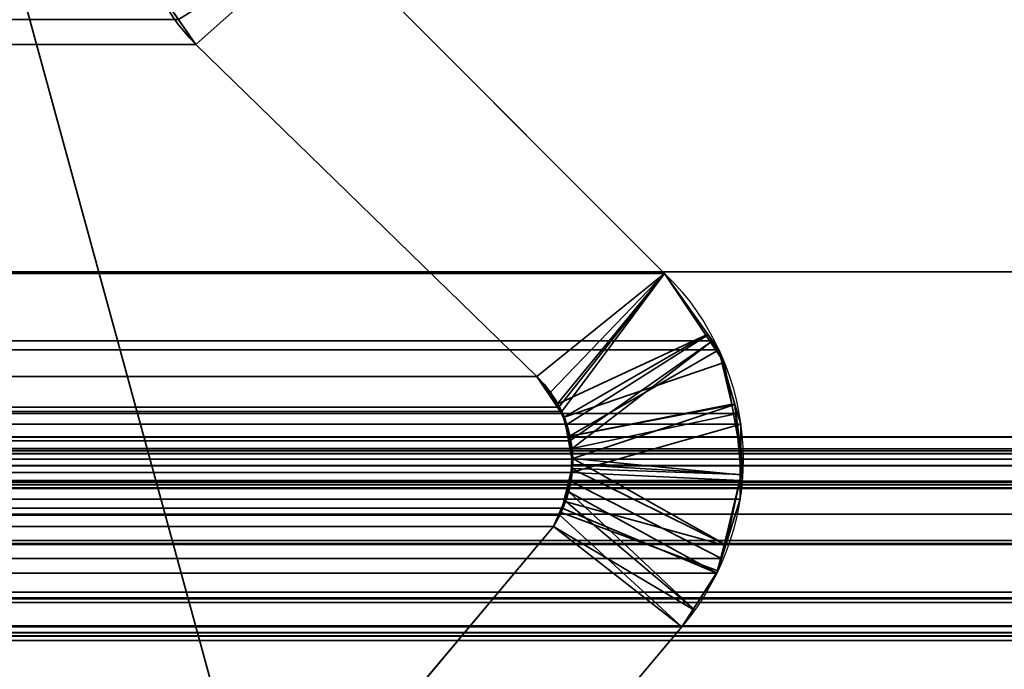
# Model space of a CAD drawing. Header units: millimetres. Extents: x -523 to 5173, y -130 to 66.
# Tile 863 of 1056: x 329.08 to 332.69, y 1.19 to 3.57. Entities that reach past the tile are written whole.
import ezdxf

# ---------------------------------------------------------------- set-up
doc = ezdxf.new("R2010")
doc.units = ezdxf.units.MM
doc.layers.add('151', color=7, linetype='Continuous', true_color=0xffffff)

# ---------------------------------------------------------------- blocks, each defined once
blk = doc.blocks.new('UG_SURFACE_009')
at = {"layer": '151', "color": 252, "linetype": 'Continuous', "lineweight": 35}
for points in [[(522.5, -46, 2207), (522.5, 40, 2207), (-522.5, 40, 2207), (-522.5, -46, 2207)], [(-372.5, -46, 2056.9999), (-372.5, 40, 2056.9999), (372.5, 40, 2056.9999), (372.5, -46, 2056.9999)]]:
    blk.add_3dface(points, dxfattribs=at)
blk = doc.blocks.new('UG_SURFACE_041')
at = {"layer": '151', "color": 252, "linetype": 'Continuous', "lineweight": 35}
for points in [[(-329, 4.0129, -5), (-344, 4.0129, -5), (-344, -50.8703, -5), (344, -50.8703, -5)], [(329, 4.0129, -6), (344, 4.0129, -6), (344, -50.8703, -6), (-344, -50.8703, -6)], [(329, 4.0129, -5), (-329, 4.0129, -5), (344, -50.8703, -5)], [(344, -50.8703, -5), (344, 4.0129, -5), (329, 4.0129, -5)]]:
    blk.add_3dface(points, dxfattribs=at)
blk = doc.blocks.new('UG_SURFACE_057')
at = {"layer": '151', "color": 252, "linetype": 'Continuous', "lineweight": 35}
for points in [[(-346.5, -52.92, 2031.5001), (346.5, -52.92, 2031.5001), (346.5, 14.92, 2031.5001), (-346.5, 14.92, 2031.5001)], [(-345, -52.92, 2030), (-345, 14.92, 2030), (345, 14.92, 2030), (345, -52.92, 2030)]]:
    blk.add_3dface(points, dxfattribs=at)
blk = doc.blocks.new('UG_SURFACE_062')
at = {"layer": '151', "color": 7, "linetype": 'Continuous', "lineweight": 35}
for points in [[(344.175, 2.6459, 2029.175), (344.1284, 5.9608, 2029.1283), (-344.1284, 5.9608, 2029.1283), (-344.175, 2.6459, 2029.175)], [(-343.2049, 2.0412, 2028.2049), (-343.1224, 4.9715, 2028.1224), (343.1224, 4.9715, 2028.1224), (343.2049, 2.0412, 2028.2049)], [(-330.1937, 3.8936, 2015.1937), (-331.4443, 2.6395, 2016.4442), (331.4443, 2.6395, 2016.4442), (330.1937, 3.8936, 2015.1937)], [(330.1934, 3.8999, 2015.1935), (330.1937, 3.8936, 2015.1937), (329.7289, 3.4787, 2014.729), (329.6647, 3.5694, 2014.6646)], [(330.977, 2.2621, 2015.9771), (329.7289, 3.4787, 2014.729), (330.1937, 3.8936, 2015.1937), (331.4443, 2.6395, 2016.4442)], [(-329.6647, 3.5694, 2014.6646), (329.6647, 3.5694, 2014.6646), (329.7289, 3.4787, 2014.729), (-329.7289, 3.4787, 2014.729)], [(329.7289, 3.4787, 2014.729), (330.977, 2.2621, 2015.9771), (-330.977, 2.2621, 2015.9771), (-329.7289, 3.4787, 2014.729)], [(344.1643, 0.7759, 2029.1643), (-344.175, 2.6459, 2029.175), (-344.1673, 0.3027, 2029.1672)], [(344.1643, 0.7759, 2029.1643), (344.175, 2.6459, 2029.175), (-344.175, 2.6459, 2029.175)], [(-331.6195, 2.3926, 2016.6194), (331.6195, 2.3926, 2016.6194), (331.4443, 2.6395, 2016.4442), (-331.4443, 2.6395, 2016.4442)], [(331.057, 2.1492, 2016.057), (330.977, 2.2621, 2015.9771), (331.4443, 2.6395, 2016.4442)], [(331.4443, 2.6395, 2016.4442), (331.0678, 2.1339, 2016.0677), (331.057, 2.1492, 2016.057)], [(331.0979, 2.026, 2016.098), (331.0678, 2.1339, 2016.0677), (331.4443, 2.6395, 2016.4442), (331.6195, 2.3926, 2016.6194)], [(331.643, 2.3595, 2016.643), (331.6195, 2.3926, 2016.6194), (-331.6195, 2.3926, 2016.6194), (-331.643, 2.3595, 2016.643)], [(331.6195, 2.3926, 2016.6194), (331.1056, 1.9984, 2016.1057), (331.0979, 2.026, 2016.098)], [(331.6195, 2.3926, 2016.6194), (331.643, 2.3595, 2016.643), (331.7114, 2.126, 2016.7115), (331.1056, 1.9984, 2016.1057)], [(-331.7114, 2.126, 2016.7115), (331.7114, 2.126, 2016.7115), (331.643, 2.3595, 2016.643)], [(-331.643, 2.3595, 2016.643), (-331.7114, 2.126, 2016.7115), (331.643, 2.3595, 2016.643)], [(331.057, 2.1492, 2016.057), (-331.0267, 2.2044, 2016.0267), (-330.977, 2.2621, 2015.9771)], [(-330.977, 2.2621, 2015.9771), (330.977, 2.2621, 2015.9771), (331.057, 2.1492, 2016.057)], [(331.057, 2.1492, 2016.057), (-331.0551, 2.1483, 2016.0551), (-331.0267, 2.2044, 2016.0267)], [(-331.0867, 2.086, 2016.0866), (-331.0551, 2.1483, 2016.0551), (331.057, 2.1492, 2016.057)], [(331.057, 2.1492, 2016.057), (331.0678, 2.1339, 2016.0677), (-331.0867, 2.086, 2016.0866)], [(331.0678, 2.1339, 2016.0677), (331.0979, 2.026, 2016.098), (-331.0867, 2.086, 2016.0866)], [(331.7228, 2.0869, 2016.7229), (331.7114, 2.126, 2016.7115), (-331.7114, 2.126, 2016.7115), (-331.7228, 2.0869, 2016.7229)], [(331.1029, 1.9098, 2016.103), (331.1056, 1.9984, 2016.1057), (331.7114, 2.126, 2016.7115), (331.7228, 2.0869, 2016.7229)], [(-331.7228, 2.0869, 2016.7229), (331.7209, 1.8806, 2016.721), (331.7228, 2.0869, 2016.7229)], [(-331.7228, 2.0869, 2016.7229), (-331.7209, 1.8806, 2016.721), (331.7209, 1.8806, 2016.721)], [(331.0979, 2.026, 2016.098), (-331.0969, 2.0264, 2016.0971), (-331.0867, 2.086, 2016.0866)], [(331.7228, 2.0869, 2016.7229), (331.7209, 1.8806, 2016.721), (331.1029, 1.9098, 2016.103)], [(-343.2011, 1.9593, 2028.2011), (-343.2049, 2.0412, 2028.2049), (343.2049, 2.0412, 2028.2049)], [(-343.2011, 1.9593, 2028.2011), (343.2049, 2.0412, 2028.2049), (343.2011, 1.9593, 2028.2011)], [(-331.1081, 1.9615, 2016.108), (-331.0969, 2.0264, 2016.0971), (331.0979, 2.026, 2016.098)], [(331.0979, 2.026, 2016.098), (331.1056, 1.9984, 2016.1057), (-331.1081, 1.9615, 2016.108)], [(-340.3734, 1.997, 2025.3735), (-342.2899, 1.295, 2027.2899), (342.2899, 1.295, 2027.2899), (340.3734, 1.997, 2025.3735)], [(-340.3734, 1.997, 2025.3735), (340.3734, 1.997, 2025.3735), (340.2919, 1.9903, 2025.2919), (-340.2919, 1.9903, 2025.2919)], [(-340.2919, 1.9903, 2025.2919), (340.2919, 1.9903, 2025.2919), (340.1662, 1.9799, 2025.1663), (-340.1662, 1.9799, 2025.1663)], [(331.1056, 1.9984, 2016.1057), (331.1029, 1.9098, 2016.103), (-331.1081, 1.9615, 2016.108)], [(343.2011, 1.9593, 2028.2011), (343.1883, 1.8784, 2028.1882), (-343.1883, 1.8784, 2028.1882), (-343.2011, 1.9593, 2028.2011)], [(-340.1552, 1.979, 2025.1553), (-340.1662, 1.9799, 2025.1663), (340.1662, 1.9799, 2025.1663)], [(-340.1552, 1.979, 2025.1553), (340.1662, 1.9799, 2025.1663), (340.1552, 1.979, 2025.1553)], [(340.1552, 1.979, 2025.1553), (-340.0903, 1.9358, 2025.0905), (-340.1552, 1.979, 2025.1553)], [(340.1552, 1.979, 2025.1553), (340.0903, 1.9358, 2025.0905), (-340.0903, 1.9358, 2025.0905)], [(331.1029, 1.9098, 2016.103), (-331.1021, 1.9105, 2016.1021), (-331.1081, 1.9615, 2016.108)], [(-339.9977, 1.8741, 2024.9977), (-340.0903, 1.9358, 2025.0905), (340.0903, 1.9358, 2025.0905)], [(-339.9977, 1.8741, 2024.9977), (340.0903, 1.9358, 2025.0905), (339.9977, 1.8741, 2024.9977)], [(-331.1021, 1.9105, 2016.1021), (331.1029, 1.9098, 2016.103), (331.1019, 1.8769, 2016.1018)], [(-331.0938, 1.8397, 2016.0937), (-331.1021, 1.9105, 2016.1021), (331.1019, 1.8769, 2016.1018)], [(-343.1883, 1.8784, 2028.1882), (343.1883, 1.8784, 2028.1882), (343.179, 1.8542, 2028.1789)], [(343.179, 1.8542, 2028.1789), (-343.18, 1.8534, 2028.1799), (-343.1883, 1.8784, 2028.1882)], [(339.9977, 1.8741, 2024.9977), (-339.9922, 1.8657, 2024.9922), (-339.9977, 1.8741, 2024.9977)], [(339.9977, 1.8741, 2024.9977), (339.9922, 1.8657, 2024.9922), (-339.9922, 1.8657, 2024.9922)], [(331.7209, 1.8806, 2016.721), (-331.7209, 1.8806, 2016.721), (-331.7203, 1.8123, 2016.7203)], [(331.7203, 1.8123, 2016.7203), (331.7209, 1.8806, 2016.721), (-331.7203, 1.8123, 2016.7203)], [(-331.0677, 1.7814, 2016.0677), (-331.0938, 1.8397, 2016.0937), (331.1019, 1.8769, 2016.1018)], [(331.1019, 1.8769, 2016.1018), (331.0695, 1.7796, 2016.0694), (-331.0677, 1.7814, 2016.0677)], [(331.0695, 1.7796, 2016.0694), (331.1019, 1.8769, 2016.1018), (331.6524, 1.5954, 2016.6523), (331.6357, 1.542, 2016.6357)], [(331.7209, 1.8806, 2016.721), (331.1019, 1.8769, 2016.1018), (331.1029, 1.9098, 2016.103)], [(331.7209, 1.8806, 2016.721), (331.7203, 1.8123, 2016.7203), (331.6524, 1.5954, 2016.6523), (331.1019, 1.8769, 2016.1018)], [(-343.1357, 1.7194, 2028.1358), (-343.18, 1.8534, 2028.1799), (343.179, 1.8542, 2028.1789)], [(-343.1357, 1.7194, 2028.1358), (343.179, 1.8542, 2028.1789), (343.1052, 1.66, 2028.1053)], [(-339.9922, 1.8657, 2024.9922), (339.9922, 1.8657, 2024.9922), (339.9214, 1.7573, 2024.9214), (-339.9214, 1.7573, 2024.9214)], [(-331.7203, 1.8123, 2016.7203), (-331.6524, 1.5954, 2016.6523), (331.6524, 1.5954, 2016.6523), (331.7203, 1.8123, 2016.7203)], [(-331.0677, 1.7814, 2016.0677), (331.061, 1.754, 2016.0611), (331.0372, 1.7131, 2016.0372)], [(-331.0677, 1.7814, 2016.0677), (331.0695, 1.7796, 2016.0694), (331.061, 1.754, 2016.0611)], [(331.0372, 1.7131, 2016.0372), (-331.0372, 1.7131, 2016.0372), (-331.0677, 1.7814, 2016.0677)], [(331.6357, 1.542, 2016.6357), (331.5073, 1.345, 2016.5074), (331.061, 1.754, 2016.0611), (331.0695, 1.7796, 2016.0694)], [(-339.9214, 1.7573, 2024.9214), (339.9214, 1.7573, 2024.9214), (339.6691, 1.4475, 2024.6692)], [(-339.6691, 1.4475, 2024.6692), (-339.9214, 1.7573, 2024.9214), (339.6691, 1.4475, 2024.6692)], [(331.0372, 1.7131, 2016.0372), (331.061, 1.754, 2016.0611), (331.5073, 1.345, 2016.5074)], [(-343.1357, 1.7194, 2028.1358), (343.1052, 1.66, 2028.1053), (343.0959, 1.6495, 2028.096)], [(343.0959, 1.6495, 2028.096), (-343.0909, 1.6548, 2028.091), (-343.1357, 1.7194, 2028.1358)], [(331.0372, 1.7131, 2016.0372), (330.485, 1.0529, 2015.485), (-330.485, 1.0529, 2015.485), (-331.0372, 1.7131, 2016.0372)], [(330.485, 1.0529, 2015.485), (331.0372, 1.7131, 2016.0372), (331.5073, 1.345, 2016.5074), (330.5689, 0.2303, 2015.569)], [(-342.9856, 1.5029, 2027.9856), (-343.0909, 1.6548, 2028.091), (343.0959, 1.6495, 2028.096)], [(-342.9415, 1.4742, 2027.9415), (-342.9856, 1.5029, 2027.9856), (343.0959, 1.6495, 2028.096)], [(343.0959, 1.6495, 2028.096), (342.9404, 1.472, 2027.9405), (-342.9415, 1.4742, 2027.9415)], [(331.6357, 1.542, 2016.6357), (-331.6524, 1.5954, 2016.6523), (-331.6357, 1.542, 2016.6357)], [(331.6357, 1.542, 2016.6357), (331.6524, 1.5954, 2016.6523), (-331.6524, 1.5954, 2016.6523)], [(-331.6357, 1.542, 2016.6357), (-331.5073, 1.345, 2016.5074), (331.5073, 1.345, 2016.5074), (331.6357, 1.542, 2016.6357)], [(-342.9415, 1.4742, 2027.9415), (342.9071, 1.4339, 2027.9071), (342.7468, 1.3463, 2027.7467)], [(-342.9415, 1.4742, 2027.9415), (342.9404, 1.472, 2027.9405), (342.9071, 1.4339, 2027.9071)], [(342.7468, 1.3463, 2027.7467), (-342.746, 1.3473, 2027.746), (-342.9415, 1.4742, 2027.9415)], [(339.6691, 1.4475, 2024.6692), (339.2461, 1.1359, 2024.246), (-339.2461, 1.1359, 2024.246), (-339.6691, 1.4475, 2024.6692)], [(-342.746, 1.3473, 2027.746), (342.7468, 1.3463, 2027.7467), (342.7048, 1.3234, 2027.7047)], [(-342.7153, 1.3273, 2027.7152), (-342.746, 1.3473, 2027.746), (342.7048, 1.3234, 2027.7047)], [(-331.5073, 1.345, 2016.5074), (-330.5689, 0.2303, 2015.569), (330.5689, 0.2303, 2015.569), (331.5073, 1.345, 2016.5074)], [(-342.7153, 1.3273, 2027.7152), (342.7048, 1.3234, 2027.7047), (342.5281, 1.3113, 2027.528)], [(342.5281, 1.3113, 2027.528), (-342.5278, 1.3131, 2027.5278), (-342.7153, 1.3273, 2027.7152)], [(-342.5278, 1.3131, 2027.5278), (342.5281, 1.3113, 2027.528), (342.2899, 1.295, 2027.2899)], [(342.2899, 1.295, 2027.2899), (-342.2899, 1.295, 2027.2899), (-342.5278, 1.3131, 2027.5278)]]:
    blk.add_3dface(points, dxfattribs=at)
blk = doc.blocks.new('UG_SURFACE_063')
at = {"layer": '151', "color": 7, "linetype": 'Continuous', "lineweight": 35}
for points in [[(329.6404, 3.6037, 2014.6403), (329.7289, 3.4787, 2014.729), (330.1937, 3.8936, 2015.1937), (330.1931, 3.9053, 2015.193)], [(329.7289, 3.4787, -8), (329.6435, 3.6017, -8), (330.1937, 3.8936, -8)], [(330.1937, 3.8936, -8), (331.4443, 2.6395, -8), (330.977, 2.2621, -8), (329.7289, 3.4787, -8)], [(331.4443, 2.6395, 2016.4442), (330.1937, 3.8936, 2015.1937), (329.7289, 3.4787, 2014.729), (330.977, 2.2621, 2015.9771)], [(330.1937, 3.8936, 2015.1937), (331.4443, 2.6395, 2016.4442), (331.4443, 2.6395, -8), (330.1937, 3.8936, -8)], [(329.7289, 3.4787, -8), (329.7289, 3.4787, 2014.729), (329.6404, 3.6037, 2014.6403)], [(329.6404, 3.6037, 2014.6403), (329.6435, 3.6017, -8), (329.7289, 3.4787, -8)], [(329.7289, 3.4787, -8), (330.977, 2.2621, -8), (330.977, 2.2621, 2015.9771), (329.7289, 3.4787, 2014.729)], [(331.0463, 2.1587, -8), (330.977, 2.2621, -8), (331.4443, 2.6395, -8), (331.5957, 2.4137, -8)], [(330.977, 2.2621, 2015.9771), (331.0267, 2.2044, 2016.0267), (331.4443, 2.6395, 2016.4442)], [(331.4443, 2.6395, 2016.4442), (331.0267, 2.2044, 2016.0267), (331.0494, 2.1596, 2016.0494)], [(331.0494, 2.1596, 2016.0494), (331.0867, 2.086, 2016.0866), (331.604, 2.4145, 2016.6039), (331.4443, 2.6395, 2016.4442)], [(331.5957, 2.4137, -8), (331.4443, 2.6395, -8), (331.4443, 2.6395, 2016.4442)], [(331.4443, 2.6395, 2016.4442), (331.604, 2.4145, 2016.6039), (331.5957, 2.4137, -8)], [(331.643, 2.3595, 2016.643), (331.604, 2.4145, 2016.6039), (331.0867, 2.086, 2016.0866), (331.0942, 2.0424, 2016.0942)], [(331.6629, 2.3136, -8), (331.5957, 2.4137, -8), (331.604, 2.4145, 2016.6039)], [(331.604, 2.4145, 2016.6039), (331.643, 2.3595, 2016.643), (331.6629, 2.3136, -8)], [(331.5957, 2.4137, -8), (331.0769, 2.1129, -8), (331.0463, 2.1587, -8)], [(331.5957, 2.4137, -8), (331.6629, 2.3136, -8), (331.0769, 2.1129, -8)], [(331.0942, 2.0424, 2016.0942), (331.7016, 2.1593, 2016.7017), (331.643, 2.3595, 2016.643)], [(331.6904, 2.1604, -8), (331.6629, 2.3136, -8), (331.643, 2.3595, 2016.643)], [(331.643, 2.3595, 2016.643), (331.7016, 2.1593, 2016.7017), (331.6904, 2.1604, -8)], [(331.0897, 2.0422, -8), (331.0769, 2.1129, -8), (331.6629, 2.3136, -8), (331.6904, 2.1604, -8)], [(331.0463, 2.1587, -8), (331.0267, 2.2044, 2016.0267), (330.977, 2.2621, 2015.9771)], [(330.977, 2.2621, 2015.9771), (330.977, 2.2621, -8), (331.0463, 2.1587, -8)], [(331.0463, 2.1587, -8), (331.0494, 2.1596, 2016.0494), (331.0267, 2.2044, 2016.0267)], [(331.0494, 2.1596, 2016.0494), (331.0463, 2.1587, -8), (331.0769, 2.1129, -8)], [(331.0769, 2.1129, -8), (331.0867, 2.086, 2016.0866), (331.0494, 2.1596, 2016.0494)], [(331.6904, 2.1604, -8), (331.7312, 1.9331, -8), (331.1081, 1.9401, -8), (331.0897, 2.0422, -8)], [(331.0942, 2.0424, 2016.0942), (331.1081, 1.9615, 2016.108), (331.7016, 2.1593, 2016.7017)], [(331.1081, 1.9615, 2016.108), (331.7211, 1.902, 2016.7212), (331.7228, 2.0869, 2016.7229), (331.7016, 2.1593, 2016.7017)], [(331.7312, 1.9331, -8), (331.6904, 2.1604, -8), (331.7016, 2.1593, 2016.7017)], [(331.724, 1.9032, -8), (331.7312, 1.9331, -8), (331.7016, 2.1593, 2016.7017)], [(331.7016, 2.1593, 2016.7017), (331.7228, 2.0869, 2016.7229), (331.724, 1.9032, -8)], [(331.0867, 2.086, 2016.0866), (331.0769, 2.1129, -8), (331.0897, 2.0422, -8)], [(331.0897, 2.0422, -8), (331.0942, 2.0424, 2016.0942), (331.0867, 2.086, 2016.0866)], [(331.7228, 2.0869, 2016.7229), (331.7211, 1.902, 2016.7212), (331.724, 1.9032, -8)], [(331.0942, 2.0424, 2016.0942), (331.0897, 2.0422, -8), (331.1081, 1.9401, -8)], [(331.1081, 1.9401, -8), (331.1081, 1.9615, 2016.108), (331.0942, 2.0424, 2016.0942)], [(331.1081, 1.9401, -8), (331.1038, 1.9247, 2016.1037), (331.1081, 1.9615, 2016.108)], [(331.6682, 1.6459, 2016.6683), (331.1081, 1.9615, 2016.108), (331.1038, 1.9247, 2016.1037)], [(331.6682, 1.6459, 2016.6683), (331.7203, 1.8123, 2016.7203), (331.7211, 1.902, 2016.7212), (331.1081, 1.9615, 2016.108)], [(331.1044, 1.9246, -8), (331.076, 1.8059, -8), (331.0793, 1.8073, 2016.0794)], [(331.724, 1.9032, -8), (331.6621, 1.644, -8), (331.076, 1.8059, -8), (331.1044, 1.9246, -8)], [(331.0793, 1.8073, 2016.0794), (331.0938, 1.8397, 2016.0937), (331.1044, 1.9246, -8)], [(331.0938, 1.8397, 2016.0937), (331.1038, 1.9247, 2016.1037), (331.1044, 1.9246, -8)], [(331.1038, 1.9247, 2016.1037), (331.0938, 1.8397, 2016.0937), (331.6357, 1.542, 2016.6357), (331.6682, 1.6459, 2016.6683)], [(331.1081, 1.9401, -8), (331.1044, 1.9246, -8), (331.1038, 1.9247, 2016.1037)], [(331.1044, 1.9246, -8), (331.1081, 1.9401, -8), (331.724, 1.9032, -8)], [(331.1081, 1.9401, -8), (331.7312, 1.9331, -8), (331.724, 1.9032, -8)], [(331.6682, 1.6459, 2016.6683), (331.6621, 1.644, -8), (331.724, 1.9032, -8)], [(331.724, 1.9032, -8), (331.7203, 1.8123, 2016.7203), (331.6682, 1.6459, 2016.6683)], [(331.724, 1.9032, -8), (331.7211, 1.902, 2016.7212), (331.7203, 1.8123, 2016.7203)], [(331.55, 1.4105, 2016.5501), (331.0938, 1.8397, 2016.0937), (331.0793, 1.8073, 2016.0794)], [(331.55, 1.4105, 2016.5501), (331.6357, 1.542, 2016.6357), (331.0938, 1.8397, 2016.0937)], [(331.0372, 1.7131, 2016.0372), (331.0793, 1.8073, 2016.0794), (331.0661, 1.7643, -8)], [(331.0793, 1.8073, 2016.0794), (331.0372, 1.7131, 2016.0372), (331.5073, 1.345, 2016.5074), (331.55, 1.4105, 2016.5501)], [(331.0793, 1.8073, 2016.0794), (331.076, 1.8059, -8), (331.0661, 1.7643, -8)], [(331.6621, 1.644, -8), (331.6397, 1.5504, -8), (331.0661, 1.7643, -8), (331.076, 1.8059, -8)], [(331.0661, 1.7643, -8), (331.0372, 1.7131, -8), (331.0372, 1.7131, 2016.0372)], [(331.0372, 1.7131, -8), (331.0661, 1.7643, -8), (331.6397, 1.5504, -8), (331.5484, 1.4088, -8)], [(331.0372, 1.7131, -8), (330.485, 1.0529, -8), (330.485, 1.0529, 2015.485), (331.0372, 1.7131, 2016.0372)], [(330.485, 1.0529, -8), (331.0372, 1.7131, -8), (331.5073, 1.345, -8), (330.5689, 0.2303, -8)], [(330.5689, 0.2303, 2015.569), (331.5073, 1.345, 2016.5074), (331.0372, 1.7131, 2016.0372), (330.485, 1.0529, 2015.485)], [(331.5484, 1.4088, -8), (331.5073, 1.345, -8), (331.0372, 1.7131, -8)], [(331.6621, 1.644, -8), (331.6682, 1.6459, 2016.6683), (331.6357, 1.542, 2016.6357)], [(331.6357, 1.542, 2016.6357), (331.6397, 1.5504, -8), (331.6621, 1.644, -8)], [(331.55, 1.4105, 2016.5501), (331.5484, 1.4088, -8), (331.6397, 1.5504, -8)], [(331.6397, 1.5504, -8), (331.6357, 1.542, 2016.6357), (331.55, 1.4105, 2016.5501)], [(331.5484, 1.4088, -8), (331.55, 1.4105, 2016.5501), (331.5073, 1.345, 2016.5074)], [(331.5073, 1.345, 2016.5074), (331.5073, 1.345, -8), (331.5484, 1.4088, -8)], [(331.5073, 1.345, 2016.5074), (330.5689, 0.2303, 2015.569), (330.5689, 0.2303, -8), (331.5073, 1.345, -8)]]:
    blk.add_3dface(points, dxfattribs=at)
blk = doc.blocks.new('UG_SURFACE_068')
at = {"layer": '151', "color": 252, "linetype": 'Continuous', "lineweight": 35}
for points in [[(-346.5, -52.92, 2031.5001), (346.5, -52.92, 2031.5001), (346.5, 14.92, 2031.5001), (-346.5, 14.92, 2031.5001)], [(-345, -52.92, 2030), (-345, 14.92, 2030), (345, 14.92, 2030), (345, -52.92, 2030)]]:
    blk.add_3dface(points, dxfattribs=at)

msp = doc.modelspace()

# ---------------------------------------------------------------- linework, layer by layer
at = {"layer": '151', "color": 253, "linetype": 'Continuous', "lineweight": -3}
for p, q in [((331.4443, 2.6395, 2016.4443), (330.1937, 3.8936, 2015.1937)), ((331.4443, 2.6395, 2016.4443), (330.1937, 3.8936, 2015.1937)), ((330.1937, 3.8936, -8), (331.4443, 2.6395, -8)), ((329.7289, 3.4787, 2014.7289), (-329.7289, 3.4787, 2014.7289)), ((330.977, 2.2621, 2015.977), (329.7289, 3.4787, 2014.7289)), ((330.977, 2.2621, 2015.977), (329.7289, 3.4787, 2014.7289)), ((329.7289, 3.4787, -8), (330.977, 2.2621, -8)), ((329.7289, 3.4787, -8), (329.7289, 3.4787, 2014.7289)), ((344.175, 2.6459, 2029.175), (-344.175, 2.6459, 2029.175)), ((-331.4443, 2.6395, 2016.4443), (331.4443, 2.6395, 2016.4443)), ((331.4443, 2.6395, 2016.4443), (331.4443, 2.6395, -8)), ((330.977, 2.2621, 2015.977), (-330.977, 2.2621, 2015.977)), ((330.977, 2.2621, -8), (330.977, 2.2621, 2015.977)), ((-343.2049, 2.0412, 2028.2049), (343.2049, 2.0412, 2028.2049)), ((-340.3734, 1.997, 2025.3734), (340.3734, 1.997, 2025.3734)), ((-343.1883, 1.8784, 2028.1883), (343.1883, 1.8784, 2028.1883)), ((-339.9214, 1.7573, 2024.9214), (339.9214, 1.7573, 2024.9214)), ((331.0372, 1.7131, 2016.0372), (-331.0372, 1.7131, 2016.0372)), ((331.0372, 1.7131, 2016.0372), (330.485, 1.0529, 2015.485)), ((331.0372, 1.7131, -8), (330.485, 1.0529, -8)), ((331.0372, 1.7131, 2016.0372), (330.485, 1.0529, 2015.485)), ((331.0372, 1.7131, -8), (331.0372, 1.7131, 2016.0372)), ((-331.5073, 1.345, 2016.5073), (331.5073, 1.345, 2016.5073)), ((331.5073, 1.345, 2016.5073), (330.5689, 0.2303, 2015.5689)), ((331.5073, 1.345, 2016.5073), (330.5689, 0.2303, 2015.5689)), ((331.5073, 1.345, -8), (330.5689, 0.2303, -8)), ((331.5073, 1.345, 2016.5073), (331.5073, 1.345, -8)), ((-342.2899, 1.295, 2027.2899), (342.2899, 1.295, 2027.2899))]:
    msp.add_line(p, q, dxfattribs=at)
for points in [[(329.7289, 3.4787, 2014.7289), (329.6061, 3.5987, 2014.6061), (329.5367, 3.7633, 2014.5367), (329.5367, 3.935, 2014.5367)], [(329.5367, 3.935, -8), (329.5367, 3.7633, -8), (329.6061, 3.5987, -8), (329.7289, 3.4787, -8)], [(329.7289, 3.4787, 2014.7289), (329.6061, 3.5987, 2014.6061), (329.5367, 3.7633, 2014.5367), (329.5367, 3.935, 2014.5367)], [(331.4443, 2.6395, 2016.4443), (331.8015, 2.2915, 2016.8015), (331.8291, 1.7265, 2016.8291), (331.5073, 1.345, 2016.5073)], [(331.4443, 2.6395, -8), (331.8015, 2.2915, -8), (331.8291, 1.7265, -8), (331.5073, 1.345, -8)], [(331.4443, 2.6395, 2016.4443), (331.8015, 2.2915, 2016.8015), (331.8291, 1.7265, 2016.8291), (331.5073, 1.345, 2016.5073)], [(331.0372, 1.7131, 2016.0372), (331.1512, 1.8869, 2016.1512), (331.1257, 2.117, 2016.1257), (330.977, 2.2621, 2015.977)], [(330.977, 2.2621, -8), (331.1257, 2.117, -8), (331.1512, 1.8869, -8), (331.0372, 1.7131, -8)], [(330.977, 2.2621, 2015.977), (331.1257, 2.117, 2016.1257), (331.1512, 1.8869, 2016.1512), (331.0372, 1.7131, 2016.0372)]]:
    msp.add_open_spline(points, degree=3, dxfattribs=at)

# ---------------------------------------------------------------- block references
for name in ['UG_SURFACE_057', 'UG_SURFACE_068', 'UG_SURFACE_041', 'UG_SURFACE_009', 'UG_SURFACE_062', 'UG_SURFACE_063']:
    msp.add_blockref(name, (0, 0), dxfattribs=at)

doc.saveas('drawing.dxf')
